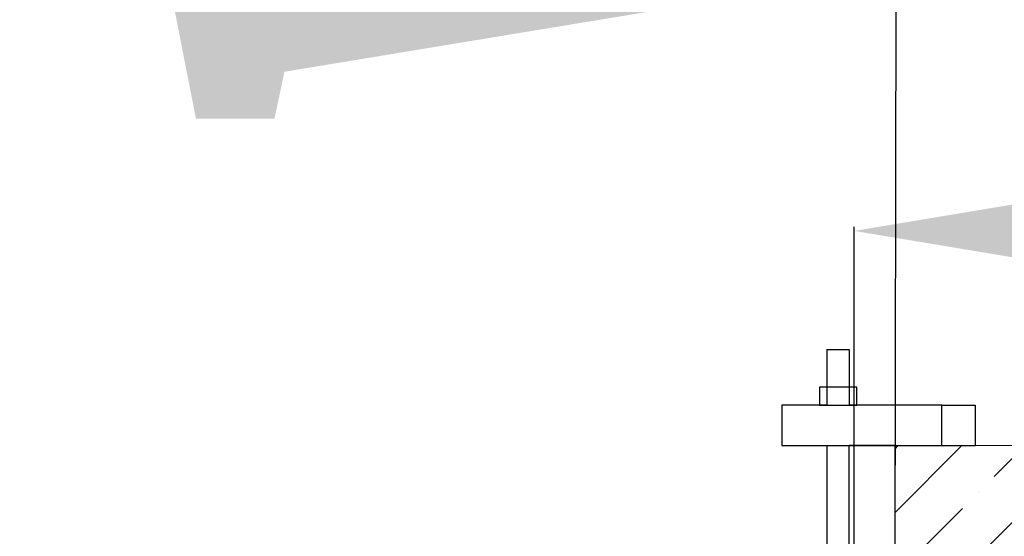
# Model space of a CAD drawing. Header units: inches. Extents: x 0 to 77643, y -44170 to 0.
# Tile 410 of 546: x 76141 to 76185, y -39481 to -39458. Entities that reach past the tile are written whole.
import ezdxf

# ---------------------------------------------------------------- set-up
doc = ezdxf.new("R2010")
doc.units = ezdxf.units.IN
doc.header["$MEASUREMENT"] = 0
doc.layers.get('0').update_dxf_attribs({"lineweight": 0})
doc.layers.get('Defpoints').update_dxf_attribs({"lineweight": 0})
doc.layers.add('FAKRO LOFT LADDERS', color=7, linetype='Continuous')
doc.styles.get("Standard").update_dxf_attribs({"font": 'arial.ttf', "width": 0.75})
doc.dimstyles.get("Standard").update_dxf_attribs({"dimtxt": 0.18, "dimasz": 0.18, "dimexe": 0.18, "dimexo": 0.0625, "dimgap": 0.09, "dimtad": 0, "dimtih": 1, "dimtoh": 1, "dimdec": 4, "dimzin": 0, "dimdsep": 46, "dimtxsty": 'Standard', "dimcen": 0.09, "dimadec": 0, "dimazin": 0, "dimtfac": 1, "dimtdec": 4, "dimtofl": 0, "dimtmove": 0, "dimatfit": 3, "dimfxl": 1, "dimtolj": 1, "dimtzin": 0, "dimarcsym": 0})

# ---------------------------------------------------------------- blocks, each defined once
blk = doc.blocks.new('*D1794')
at = {"color": 0, "linetype": 'Continuous', "lineweight": -2}
for p, q in [((76108.197, -39491.702), (76108.262, -39455.621)), ((76180.197, -39491.831), (76180.262, -39455.749)), ((76138.262, -39455.854), (76150.262, -39455.876))]:
    blk.add_line(p, q, dxfattribs=at)
at = {"color": 0}
for points in [[(76138.271, -39450.854), (76138.253, -39460.854), (76108.262, -39455.801)], [(76150.253, -39460.876), (76150.271, -39450.876), (76180.262, -39455.929)]]:
    blk.add_solid(points, dxfattribs=at)
at = {"layer": 'Defpoints', "color": 0}
for p in [(76180.262, -39455.929), (76108.197, -39491.765), (76180.197, -39491.893)]:
    blk.add_point(p, dxfattribs=at)
at = {"linetype": 'Continuous', "lineweight": 20, "ltscale": 12, "insert": (76144.233, -39435.865), "char_height": 30, "attachment_point": 5, "rotation": 359.8975}
blk.add_mtext('\\A1;\\A1;A {}', dxfattribs=at)
blk = doc.blocks.new('*D1795')
at = {"color": 0, "linetype": 'Continuous', "lineweight": -2}
for p, q in [((76079.997, -39467.518), (76049.997, -39467.518)), ((76109.997, -39496.402), (76109.997, -39467.338)), ((76178.397, -39496.402), (76178.397, -39467.338)), ((76208.397, -39467.518), (76238.397, -39467.518))]:
    blk.add_line(p, q, dxfattribs=at)
at = {"color": 0}
for points in [[(76079.997, -39472.518), (76079.997, -39462.518), (76109.997, -39467.518)], [(76208.397, -39462.518), (76208.397, -39472.518), (76178.397, -39467.518)]]:
    blk.add_solid(points, dxfattribs=at)
at = {"layer": 'Defpoints', "color": 0}
for p in [(76178.397, -39467.518), (76109.997, -39496.465), (76178.397, -39496.465)]:
    blk.add_point(p, dxfattribs=at)
at = {"linetype": 'Continuous', "lineweight": 20, "ltscale": 12, "insert": (76144.197, -39447.518), "char_height": 30, "attachment_point": 5}
blk.add_mtext('\\A1;\\A1;W {}', dxfattribs=at)
blk = doc.blocks.new('A$C35AF2BF4')
at = {"color": 7, "linetype": 'Continuous'}
for p, q in [((36.272, 14.144), (36.772, 14.144)), ((36.272, 14.144), (36.272, 12.9)), ((36.772, 14.144), (36.772, 12.9)), ((36.11, 13.303), (36.11, 12.903)), ((36.938, 13.303), (36.11, 13.303)), ((36.938, 12.903), (36.938, 13.303)), ((36.272, 12.9), (35.272, 12.9)), ((35.272, 12.9), (35.272, 12)), ((36.11, 12.903), (36.938, 12.903)), ((36.272, 12.9), (36.772, 12.9)), ((38.831, 12.9), (36.772, 12.9)), ((38.831, 12), (38.831, 12.9)), ((38.831, 12.9), (39.581, 12.9)), ((39.581, 12.9), (39.581, 12)), ((35.272, 12), (39.581, 12)), ((36.272, 12), (36.272, 9.144)), ((36.759, 12), (36.759, 9.144)), ((37.784, 12), (36.772, 12))]:
    blk.add_line(p, q, dxfattribs=at)
blk = doc.blocks.new('A$C6AF374F8')
at = {"layer": 'FAKRO LOFT LADDERS', "xscale": 20, "yscale": 20, "zscale": 20}
blk.add_blockref('A$C35AF2BF4', (-25.68, 2722.96), dxfattribs=at)

msp = doc.modelspace()

# ---------------------------------------------------------------- hatches: boundary and pattern name
at = {"linetype": 'Continuous'}
h = msp.add_hatch(dxfattribs=at)
h.set_pattern_fill('ANSI35', color=256, scale=0.629921, angle=0.000009, style=0, pattern_type=2)
h.set_pattern_definition([(45, (76057.3533, -39829.196), (-2.828427, 2.828427), []), (45, (76060.1817, -39829.196), (-2.828427, 2.828427), [5, -1, 0, -1])])
h.paths.add_polyline_path([(76180.1973, -39477.0881), (76180.1973, -39501.0881), (76205.1973, -39501.0881), (76205.1973, -39477.0881)])

# ---------------------------------------------------------------- linework, layer by layer
for q in [(76180.1973, -39501.0881), (76205.1973, -39477.0881)]:
    msp.add_line((76180.1973, -39477.0881), q, dxfattribs=at)

# ---------------------------------------------------------------- block references
at = {"xscale": 0.1, "yscale": 0.1, "zscale": 0.1}
msp.add_blockref('A$C6AF374F8', (76107.1973, -39773.38402), dxfattribs=at)

# ---------------------------------------------------------------- dimensions: what is measured, and where the dimension line sits
at = {"color": 6, "linetype": 'Continuous', "lineweight": 20}
for base, p1, p2, angle, text, picture, middle in [((76180.26163, -39455.9293), (76108.1973, -39491.7647), (76180.1973, -39491.89349), 359.897513, '\\A1;A {}', '*D1794', (76144.1973, -39455.86479)), ((76178.3973, -39467.5179), (76109.9973, -39496.4647), (76178.3973, -39496.4647), 0, '\\A1;W {}', '*D1795', (76144.1973, -39467.5179))]:
    dim = msp.add_linear_dim(base=base, p1=p1, p2=p2, angle=angle, text=text, dimstyle='Standard', override={"dimtxt": 30, "dimasz": 30, "dimgap": 5, "dimtad": 1, "dimtih": 0, "dimtoh": 0, "dimclrt": 256}, dxfattribs=at)
    dim.commit()
    dim.dimension.update_dxf_attribs({"geometry": picture, "text_midpoint": middle, "dimtype": 161})

doc.saveas('drawing.dxf')
